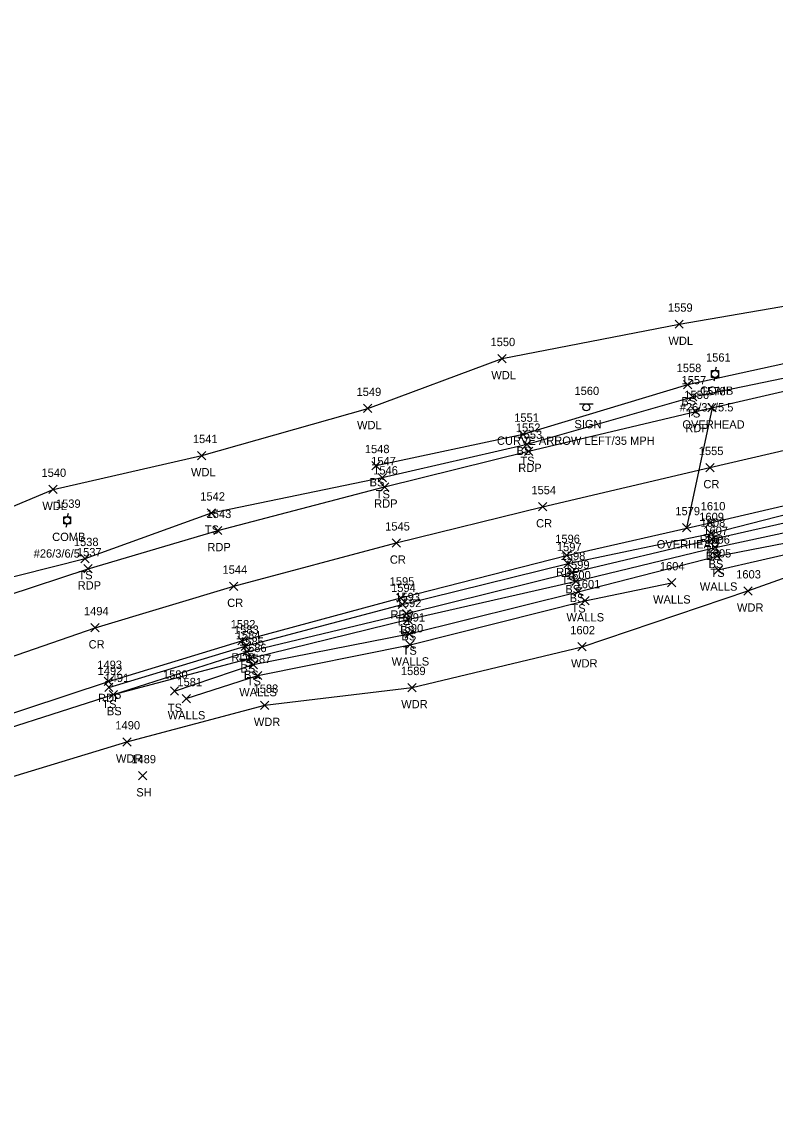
# Model space of a CAD drawing. Extents: x 1611797 to 1633212, y 298978 to 305475.
# Drawn here: x 1613144.5 to 1613326.3, y 301108.4 to 301369.5 of the extents above; entities that cross this region are included whole.
import ezdxf

# ---------------------------------------------------------------- set-up
doc = ezdxf.new("R2010")
doc.units = 0
for name, color, linetype in [('L_A', 7, 'Continuous'), ('L_I', 7, 'Continuous'), ('L_TIC', 7, 'Continuous'), ('LAWA', 7, 'Continuous'), ('LELB', 7, 'Continuous'), ('LWS', 7, 'Continuous'), ('P_A', 7, 'Continuous'), ('P_I', 7, 'Continuous'), ('P_TIC', 7, 'Continuous'), ('PET', 7, 'Continuous'), ('PRC', 7, 'Continuous'), ('S_A', 7, 'Continuous'), ('S_C', 7, 'Continuous'), ('S_I', 7, 'Continuous'), ('SSGN', 7, 'Continuous'), ('U_A', 7, 'Continuous'), ('U_C', 7, 'Continuous'), ('U_I', 7, 'Continuous'), ('U_TIC', 7, 'Continuous'), ('UCO', 7, 'Continuous'), ('UP', 7, 'Continuous')]:
    doc.layers.add(name, color=color, linetype=linetype)

msp = doc.modelspace()

# ---------------------------------------------------------------- linework, layer by layer
at = {"layer": 'L_TIC'}
for points in [[(1613302.07, 301295.61), (1613304.07, 301297.61)], [(1613304.07, 301295.61), (1613302.07, 301297.61)], [(1613259.36, 301287.32), (1613261.36, 301289.32)], [(1613261.36, 301287.32), (1613259.36, 301289.32)], [(1613304.15, 301281.06), (1613306.15, 301283.06)], [(1613306.15, 301281.06), (1613304.15, 301283.06)], [(1613305.33, 301278.13), (1613307.33, 301280.13)], [(1613307.33, 301278.13), (1613305.33, 301280.13)], [(1613226.98, 301275.3), (1613228.98, 301277.3)], [(1613228.98, 301275.3), (1613226.98, 301277.3)], [(1613264.42, 301269.09), (1613266.42, 301271.09)], [(1613266.42, 301269.09), (1613264.42, 301271.09)], [(1613265.38, 301266.69), (1613267.38, 301268.69)], [(1613267.38, 301266.69), (1613265.38, 301268.69)], [(1613186.94, 301263.96), (1613188.94, 301265.96)], [(1613188.94, 301263.96), (1613186.94, 301265.96)], [(1613228.97, 301261.54), (1613230.97, 301263.54)], [(1613230.97, 301261.54), (1613228.97, 301263.54)], [(1613230.49, 301258.64), (1613232.49, 301260.64)], [(1613232.49, 301258.64), (1613230.49, 301260.64)], [(1613151.1, 301255.82), (1613153.1, 301257.82)], [(1613153.1, 301255.82), (1613151.1, 301257.82)], [(1613189.29, 301250.12), (1613191.29, 301252.12)], [(1613191.29, 301250.12), (1613189.29, 301252.12)], [(1613309.75, 301245.18), (1613311.75, 301247.18)], [(1613311.75, 301245.18), (1613309.75, 301247.18)], [(1613310.04, 301243.8), (1613312.04, 301245.8)], [(1613312.04, 301243.8), (1613310.04, 301245.8)], [(1613310.72, 301241.84), (1613312.72, 301243.84)], [(1613312.72, 301241.84), (1613310.72, 301243.84)], [(1613158.81, 301239.15), (1613160.81, 301241.15)], [(1613160.81, 301239.15), (1613158.81, 301241.15)], [(1613311.22, 301239.72), (1613313.22, 301241.72)], [(1613313.22, 301239.72), (1613311.22, 301241.72)], [(1613275.28, 301237.93), (1613277.28, 301239.93)], [(1613277.28, 301237.93), (1613275.28, 301239.93)], [(1613311.5, 301236.4), (1613313.5, 301238.4)], [(1613313.5, 301236.4), (1613311.5, 301238.4)], [(1613276.18, 301235.78), (1613278.18, 301237.78)], [(1613278.18, 301235.78), (1613276.18, 301237.78)], [(1613277.21, 301233.66), (1613279.21, 301235.66)], [(1613279.21, 301233.66), (1613277.21, 301235.66)], [(1613277.7, 301231.15), (1613279.7, 301233.15)], [(1613279.7, 301231.15), (1613277.7, 301233.15)], [(1613300.23, 301233.3), (1613302.23, 301235.3)], [(1613302.23, 301233.3), (1613300.23, 301235.3)], [(1613318.64, 301231.35), (1613320.64, 301233.35)], [(1613320.64, 301231.35), (1613318.64, 301233.35)], [(1613279.35, 301228.99), (1613281.35, 301230.99)], [(1613281.35, 301228.99), (1613279.35, 301230.99)], [(1613235.3, 301228.09), (1613237.3, 301230.09)], [(1613237.3, 301228.09), (1613235.3, 301230.09)], [(1613236.32, 301225.9), (1613238.32, 301227.9)], [(1613238.32, 301225.9), (1613236.32, 301227.9)], [(1613236.66, 301224.44), (1613238.66, 301226.44)], [(1613238.66, 301224.44), (1613236.66, 301226.44)], [(1613236.98, 301220.97), (1613238.98, 301222.97)], [(1613238.98, 301220.97), (1613236.98, 301222.97)], [(1613197.43, 301218.02), (1613199.43, 301220.02)], [(1613199.43, 301218.02), (1613197.43, 301220.02)], [(1613237.18, 301218.37), (1613239.18, 301220.37)], [(1613239.18, 301218.37), (1613237.18, 301220.37)], [(1613278.64, 301217.9), (1613280.64, 301219.9)], [(1613280.64, 301217.9), (1613278.64, 301219.9)], [(1613197.85, 301216.68), (1613199.85, 301218.68)], [(1613199.85, 301216.68), (1613197.85, 301218.68)], [(1613198.68, 301215.15), (1613200.68, 301217.15)], [(1613200.68, 301215.15), (1613198.68, 301217.15)], [(1613199.39, 301213.61), (1613201.39, 301215.61)], [(1613201.39, 301213.61), (1613199.39, 301215.61)], [(1613200.46, 301210.97), (1613202.46, 301212.97)], [(1613202.46, 301210.97), (1613200.46, 301212.97)], [(1613164.55, 301208.1), (1613166.55, 301210.1)], [(1613166.55, 301208.1), (1613164.55, 301210.1)], [(1613237.68, 301208.07), (1613239.68, 301210.07)], [(1613239.68, 301208.07), (1613237.68, 301210.07)], [(1613165.64, 301206.39), (1613167.64, 301208.39)], [(1613167.64, 301206.39), (1613165.64, 301208.39)], [(1613165.64, 301206.39), (1613167.64, 301208.39)], [(1613167.64, 301206.39), (1613165.64, 301208.39)], [(1613180.38, 301207.2), (1613182.38, 301209.2)], [(1613182.38, 301207.2), (1613180.38, 301209.2)], [(1613183.21, 301205.4), (1613185.21, 301207.4)], [(1613185.21, 301205.4), (1613183.21, 301207.4)], [(1613202.15, 301203.8), (1613204.15, 301205.8)], [(1613204.15, 301203.8), (1613202.15, 301205.8)], [(1613168.91, 301194.98), (1613170.91, 301196.98)], [(1613170.91, 301194.98), (1613168.91, 301196.98)], [(1613172.68, 301186.83), (1613174.68, 301188.83)], [(1613174.68, 301186.83), (1613172.68, 301188.83)]]:
    msp.add_lwpolyline(points, dxfattribs=at)
at = {"layer": 'LAWA'}
for points in [[(1613116.05, 301241.71), (1613152.1, 301256.82), (1613187.94, 301264.96), (1613227.98, 301276.3), (1613260.36, 301288.32), (1613303.07, 301296.61), (1613341.82, 301303.26), (1613387.3, 301310.61), (1613425.64, 301319.75), (1613463.4, 301327.27), (1613488.54, 301332.68), (1613488.36, 301338.28)], [(1613010.43, 301108.42), (1613025.16, 301122.3), (1613047.52, 301137.72), (1613074.47, 301155.75), (1613098.24, 301171.47), (1613129.36, 301183.7), (1613169.91, 301195.98), (1613203.15, 301204.8), (1613238.68, 301209.07), (1613279.64, 301218.9), (1613319.64, 301232.35), (1613354.69, 301244.84), (1613384.93, 301252.1), (1613398.26, 301254.18), (1613397.72, 301239.77)]]:
    msp.add_lwpolyline(points, dxfattribs=at)
at = {"layer": 'LELB'}
for points in [[(1613120.28, 301230.23), (1613159.81, 301240.15), (1613190.29, 301251.12), (1613231.49, 301259.64), (1613266.38, 301267.69), (1613306.33, 301279.13), (1613344.86, 301287.08), (1613390.37, 301296.94), (1613428.5, 301306.3), (1613466.86, 301314.08), (1613505.21, 301322.39), (1613525.13, 301329.81), (1613526.68, 301335.74), (1613526, 301344.96)], [(1613229.97, 301262.54), (1613265.42, 301270.09), (1613305.15, 301282.06), (1613343.72, 301290.47), (1613389.48, 301303.5), (1613427.98, 301308.79), (1613466.11, 301317.74), (1613504.53, 301328.94), (1613519.26, 301332.78), (1613523.34, 301344.25)], [(1613023.09, 301131.48), (1613045.66, 301147.5), (1613075.12, 301170.49), (1613094.93, 301180.73), (1613126.46, 301194.54), (1613166.64, 301207.39), (1613198.85, 301217.68), (1613237.32, 301226.9), (1613277.18, 301236.78), (1613311.04, 301244.8), (1613350.01, 301253.68), (1613384.01, 301261.56), (1613416.22, 301269.31), (1613429.17, 301273.59), (1613429.71, 301271.78)], [(1613165.55, 301209.1), (1613198.43, 301219.02), (1613236.3, 301229.09), (1613276.28, 301238.93), (1613310.75, 301246.18), (1613348.71, 301255.89), (1613383.62, 301263.57), (1613415.99, 301270.73), (1613429.88, 301274.56)], [(1613181.38, 301208.2), (1613200.39, 301214.61), (1613237.98, 301221.97), (1613278.7, 301232.15), (1613312.22, 301240.72), (1613353.21, 301248.65), (1613384.54, 301257.02), (1613415.37, 301263.81), (1613431.73, 301268.94), (1613431.82, 301272.65), (1613429.88, 301274.56)], [(1613166.64, 301207.39), (1613199.68, 301216.15), (1613237.66, 301225.44), (1613278.21, 301234.66), (1613311.72, 301242.84), (1613350.99, 301251.26), (1613384.15, 301259.43), (1613415.7, 301266.17), (1613429.71, 301271.78)]]:
    msp.add_lwpolyline(points, dxfattribs=at)
at = {"layer": 'LWS'}
for points in [[(1613312.5, 301237.4), (1613354.57, 301247.08), (1613384.47, 301254.38), (1613415.66, 301261.57), (1613430.31, 301265.69)], [(1613184.21, 301206.4), (1613201.46, 301211.97), (1613238.18, 301219.37), (1613280.35, 301229.99), (1613301.23, 301234.3)]]:
    msp.add_lwpolyline(points, dxfattribs=at)
at = {"layer": 'P_TIC'}
for points in [[(1613306.07, 301274.59), (1613308.07, 301276.59)], [(1613308.07, 301274.59), (1613306.07, 301276.59)], [(1613265.78, 301264.99), (1613267.78, 301266.99)], [(1613267.78, 301264.99), (1613265.78, 301266.99)], [(1613309.48, 301261.07), (1613311.48, 301263.07)], [(1613311.48, 301261.07), (1613309.48, 301263.07)], [(1613231.03, 301256.4), (1613233.03, 301258.4)], [(1613233.03, 301256.4), (1613231.03, 301258.4)], [(1613269.14, 301251.64), (1613271.14, 301253.64)], [(1613271.14, 301251.64), (1613269.14, 301253.64)], [(1613309.52, 301247.77), (1613311.52, 301249.77)], [(1613311.52, 301247.77), (1613309.52, 301249.77)], [(1613190.83, 301245.9), (1613192.83, 301247.9)], [(1613192.83, 301245.9), (1613190.83, 301247.9)], [(1613233.87, 301242.9), (1613235.87, 301244.9)], [(1613235.87, 301242.9), (1613233.87, 301244.9)], [(1613274.93, 301239.9), (1613276.93, 301241.9)], [(1613276.93, 301239.9), (1613274.93, 301241.9)], [(1613159.56, 301236.68), (1613161.56, 301238.68)], [(1613161.56, 301236.68), (1613159.56, 301238.68)], [(1613194.66, 301232.48), (1613196.66, 301234.48)], [(1613196.66, 301232.48), (1613194.66, 301234.48)], [(1613234.96, 301229.65), (1613236.96, 301231.65)], [(1613236.96, 301229.65), (1613234.96, 301231.65)], [(1613161.25, 301222.48), (1613163.25, 301224.48)], [(1613163.25, 301222.48), (1613161.25, 301224.48)], [(1613196.64, 301219.33), (1613198.64, 301221.33)], [(1613198.64, 301219.33), (1613196.64, 301221.33)], [(1613164.46, 301209.56), (1613166.46, 301211.56)], [(1613166.46, 301209.56), (1613164.46, 301211.56)]]:
    msp.add_lwpolyline(points, dxfattribs=at)
at = {"layer": 'PET'}
for points in [[(1613121.41, 301224.79), (1613160.56, 301237.68), (1613191.83, 301246.9), (1613232.03, 301257.4), (1613266.78, 301265.99), (1613307.07, 301275.59), (1613345.71, 301284.52), (1613390.57, 301294.41), (1613429.34, 301303.04), (1613467.51, 301311.15), (1613505.79, 301320.12), (1613518.1, 301323.19), (1613528.91, 301326.43), (1613552.82, 301331.16), (1613574.84, 301334.87), (1613613.75, 301343.67), (1613657.08, 301353.59), (1613689.79, 301361.01), (1613727.87, 301369.49)], [(1613125.52, 301197.34), (1613165.46, 301210.56), (1613197.64, 301220.33), (1613235.96, 301230.65), (1613275.93, 301240.9), (1613310.52, 301248.77), (1613348.15, 301257.49), (1613383.51, 301265), (1613415.7, 301272.42), (1613432.15, 301275.92), (1613434.22, 301275.29), (1613458.2, 301280.99), (1613500.19, 301291.63), (1613538.86, 301299.99), (1613586, 301310.77), (1613620.22, 301318.42), (1613654.85, 301326.13), (1613688.18, 301333.49), (1613701.72, 301336.19), (1613728.29, 301342.74)]]:
    msp.add_lwpolyline(points, dxfattribs=at)
at = {"layer": 'PRC'}
msp.add_lwpolyline([(1613120.36, 301208.99), (1613162.25, 301223.48), (1613195.66, 301233.48), (1613234.87, 301243.9), (1613270.14, 301252.64), (1613310.48, 301262.07), (1613348.55, 301270.95), (1613393.4, 301280.86), (1613432.68, 301289.65), (1613457.43, 301294.66), (1613497.12, 301303.83), (1613537.55, 301312.86), (1613582.34, 301322.95), (1613618.43, 301331.26), (1613657.96, 301340.09), (1613693.64, 301348.14), (1613730.35, 301356.23)], dxfattribs=at)
at = {"layer": 'SSGN'}
for p, q in [((1613279.03, 301277.4), (1613282.36, 301277.4)), ((1613280.68, 301276.57), (1613280.68, 301276.57))]:
    msp.add_line(p, q, dxfattribs=at)
msp.add_circle((1613280.68, 301276.57), 0.833, dxfattribs=at)
at = {"layer": 'U_TIC'}
for points in [[(1613310.02, 301275.46), (1613312.02, 301277.46)], [(1613312.02, 301275.46), (1613310.02, 301277.46)], [(1613303.85, 301246.58), (1613305.85, 301248.58)], [(1613305.85, 301246.58), (1613303.85, 301248.58)]]:
    msp.add_lwpolyline(points, dxfattribs=at)
at = {"layer": 'UCO'}
msp.add_lwpolyline([(1613311.02, 301276.46), (1613304.85, 301247.58)], dxfattribs=at)
at = {"layer": 'UP'}
for p, q in [((1613310.88, 301283.75), (1613310.88, 301285.42)), ((1613310.88, 301285.42), (1613312.55, 301285.42)), ((1613311.97, 301286.25), (1613311.72, 301285.42)), ((1613312.55, 301285.42), (1613312.55, 301283.75)), ((1613312.55, 301283.75), (1613310.88, 301283.75)), ((1613311.47, 301282.92), (1613311.72, 301283.75)), ((1613311.72, 301284.59), (1613311.72, 301284.59)), ((1613154.67, 301248.53), (1613154.67, 301250.2)), ((1613154.67, 301250.2), (1613156.34, 301250.2)), ((1613156.34, 301248.53), (1613154.67, 301248.53)), ((1613155.25, 301247.7), (1613155.5, 301248.53)), ((1613155.75, 301251.03), (1613155.5, 301250.2)), ((1613155.5, 301249.37), (1613155.5, 301249.37)), ((1613156.34, 301250.2), (1613156.34, 301248.53))]:
    msp.add_line(p, q, dxfattribs=at)
for centre in [(1613311.72, 301284.59), (1613155.5, 301249.37)]:
    msp.add_circle(centre, 0.833, dxfattribs=at)

# ---------------------------------------------------------------- texts
at = {"layer": 'L_A'}
for s, p in [('WDL', (1613300.48, 301291.61)), ('WDL', (1613257.77, 301283.32)), ('BS', (1613303.59, 301277.06)), ('TS', (1613304.74, 301274.13)), ('WDL', (1613225.4, 301271.3)), ('BS', (1613263.86, 301265.09)), ('TS', (1613264.79, 301262.69)), ('WDL', (1613185.36, 301259.96)), ('BS', (1613228.42, 301257.54)), ('TS', (1613229.9, 301254.64)), ('WDL', (1613149.52, 301251.82)), ('TS', (1613188.7, 301246.12)), ('TS', (1613309.16, 301241.18)), ('BS', (1613309.49, 301239.8)), ('BS', (1613310.16, 301237.84)), ('TS', (1613158.22, 301235.15)), ('TS', (1613274.69, 301233.93)), ('TS', (1613310.63, 301235.72)), ('BS', (1613275.62, 301231.78)), ('WALLS', (1613308.04, 301232.4)), ('BS', (1613276.66, 301229.66)), ('WALLS', (1613296.77, 301229.3)), ('TS', (1613277.11, 301227.15)), ('WDR', (1613317, 301227.35)), ('TS', (1613234.71, 301224.09)), ('WALLS', (1613275.9, 301224.99)), ('BS', (1613235.76, 301221.9)), ('BS', (1613236.1, 301220.44)), ('TS', (1613236.39, 301216.97)), ('TS', (1613196.84, 301214.02)), ('BS', (1613197.29, 301212.68)), ('WALLS', (1613233.72, 301214.37)), ('WDR', (1613277, 301213.9)), ('BS', (1613198.12, 301211.15)), ('TS', (1613198.8, 301209.61)), ('WALLS', (1613197, 301206.97)), ('TS', (1613163.96, 301204.1)), ('BS', (1613165.08, 301202.39)), ('BS', (1613165.08, 301202.39)), ('TS', (1613179.79, 301203.2)), ('WDR', (1613236.05, 301204.07)), ('WALLS', (1613179.75, 301201.4)), ('WDR', (1613200.51, 301199.8)), ('WDR', (1613167.27, 301190.98)), ('SH', (1613172.17, 301182.83))]:
    msp.add_text(s, height=2, dxfattribs=at).set_placement(p)
at = {"layer": 'L_I'}
for s, p in [('1559', (1613300.37, 301299.61)), ('1550', (1613257.58, 301291.32)), ('1558', (1613302.46, 301285.06)), ('1557', (1613303.64, 301282.13)), ('1549', (1613225.28, 301279.3)), ('1551', (1613263.3, 301273.09)), ('1552', (1613263.68, 301270.69)), ('1541', (1613185.82, 301267.96)), ('1548', (1613227.28, 301265.54)), ('1547', (1613228.8, 301262.64)), ('1540', (1613149.32, 301259.82)), ('1542', (1613187.6, 301254.12)), ('1609', (1613307.92, 301249.18)), ('1608', (1613308.23, 301247.8)), ('1607', (1613308.9, 301245.84)), ('1538', (1613157.12, 301243.15)), ('1597', (1613273.59, 301241.93)), ('1606', (1613309.34, 301243.72)), ('1598', (1613274.49, 301239.78)), ('1605', (1613309.68, 301240.4)), ('1599', (1613275.51, 301237.66)), ('1604', (1613298.41, 301237.3)), ('1600', (1613275.79, 301235.15)), ('1603', (1613316.82, 301235.35)), ('1594', (1613233.6, 301232.09)), ('1601', (1613278.1, 301232.99)), ('1593', (1613234.62, 301229.9)), ('1592', (1613234.96, 301228.44)), ('1591', (1613235.85, 301224.97)), ('1583', (1613195.74, 301222.02)), ('1584', (1613196.15, 301220.68)), ('1590', (1613235.4, 301222.37)), ('1602', (1613276.82, 301221.9)), ('1585', (1613196.99, 301219.15)), ('1586', (1613197.64, 301217.61)), ('1587', (1613198.76, 301214.97)), ('1492', (1613162.85, 301212.1)), ('1491', (1613164.52, 301210.39)), ('1491', (1613164.52, 301210.39)), ('1580', (1613178.61, 301211.2)), ('1589', (1613235.98, 301212.07)), ('1581', (1613182.08, 301209.4)), ('1588', (1613200.45, 301207.8)), ('1490', (1613167.13, 301198.98)), ('1489', (1613170.98, 301190.83))]:
    msp.add_text(s, height=2, dxfattribs=at).set_placement(p)
at = {"layer": 'P_A'}
for s, p in [('RDP', (1613304.55, 301270.59)), ('RDP', (1613264.27, 301260.99)), ('CR', (1613308.91, 301257.07)), ('RDP', (1613229.52, 301252.4)), ('CR', (1613268.57, 301247.64)), ('RDP', (1613189.31, 301241.9)), ('RDP', (1613308.01, 301243.77)), ('CR', (1613233.31, 301238.9)), ('RDP', (1613273.42, 301235.9)), ('RDP', (1613158.04, 301232.68)), ('CR', (1613194.09, 301228.48)), ('RDP', (1613233.45, 301225.65)), ('CR', (1613160.68, 301218.48)), ('RDP', (1613195.12, 301215.33)), ('RDP', (1613162.95, 301205.56))]:
    msp.add_text(s, height=2, dxfattribs=at).set_placement(p)
at = {"layer": 'P_I'}
for s, p in [('1556', (1613304.32, 301278.59)), ('1553', (1613264.09, 301268.99)), ('1555', (1613307.79, 301265.07)), ('1546', (1613229.29, 301260.4)), ('1554', (1613267.44, 301255.64)), ('1610', (1613308.26, 301251.77)), ('1543', (1613189.13, 301249.9)), ('1545', (1613232.18, 301246.9)), ('1596', (1613273.19, 301243.9)), ('1537', (1613157.86, 301240.68)), ('1544', (1613192.96, 301236.48)), ('1595', (1613233.26, 301233.65)), ('1494', (1613159.55, 301226.48)), ('1582', (1613194.94, 301223.33)), ('1493', (1613162.77, 301213.56))]:
    msp.add_text(s, height=2, dxfattribs=at).set_placement(p)
at = {"layer": 'S_A'}
msp.add_text('SIGN', height=2, dxfattribs=at).set_placement((1613277.81, 301271.54))
at = {"layer": 'S_C'}
msp.add_text('CURVE ARROW LEFT/35 MPH', height=2, dxfattribs=at).set_placement((1613259.13, 301267.54))
at = {"layer": 'S_I'}
msp.add_text('1560', height=2, dxfattribs=at).set_placement((1613277.83, 301279.54))
at = {"layer": 'U_A'}
for s, p in [('COMB', (1613308.1, 301279.59)), ('OVERHEAD', (1613303.84, 301271.46)), ('COMB', (1613151.89, 301244.37)), ('OVERHEAD', (1613297.67, 301242.58))]:
    msp.add_text(s, height=2, dxfattribs=at).set_placement(p)
at = {"layer": 'U_C'}
for s, p in [('#26/3X/5.5', (1613303.21, 301275.59)), ('#26/3/6/5', (1613147.43, 301240.37))]:
    msp.add_text(s, height=2, dxfattribs=at).set_placement(p)
at = {"layer": 'U_I'}
for s, p in [('1561', (1613309.54, 301287.59)), ('1578', (1613308.33, 301279.46)), ('1539', (1613152.8, 301252.37)), ('1579', (1613302.15, 301250.58))]:
    msp.add_text(s, height=2, dxfattribs=at).set_placement(p)

doc.saveas('drawing.dxf')
